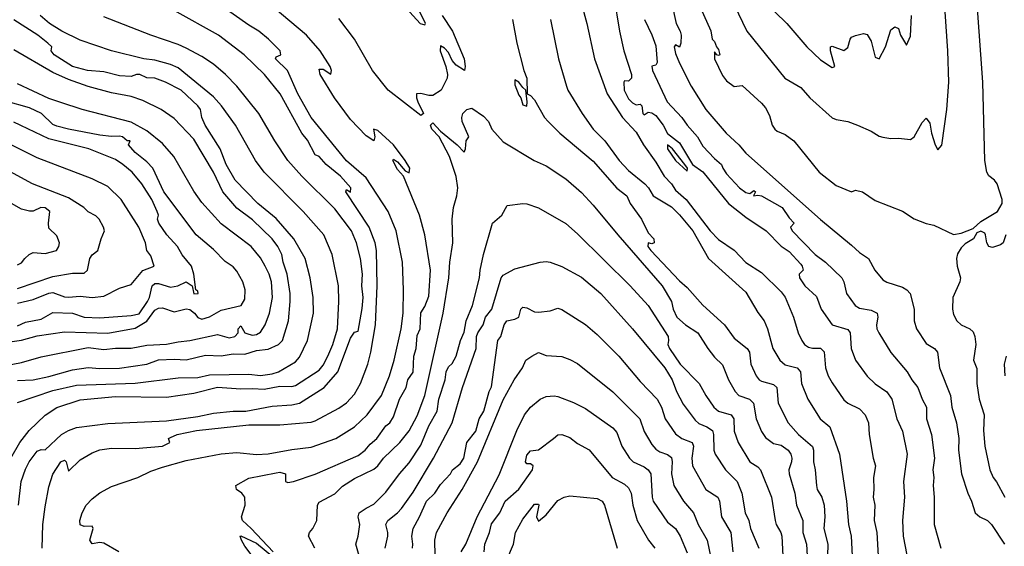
# Model space of a CAD drawing. Header units: metres. Extents: x -46681 to -43747, y -240911 to -237677.
# Tile 570 of 656: x -45898 to -45773, y -239327 to -239260. Entities that reach past the tile are written whole.
import ezdxf

# ---------------------------------------------------------------- set-up
doc = ezdxf.new("R2010")
doc.units = ezdxf.units.M
doc.layers.add('CONTOUR_INDEX', color=1, linetype='Continuous')
doc.layers.add('CONTOUR_INTER', color=3, linetype='Continuous')

msp = doc.modelspace()

# ---------------------------------------------------------------- linework, layer by layer
at = {"layer": 'CONTOUR_INDEX'}
for points, elevation in [([(-45885.68, -239328.02), (-45887.6, -239326.88), (-45888.1, -239326.81), (-45889.1, -239326.98), (-45889.4, -239326.52), (-45888.95, -239325.02), (-45889.1, -239324.73), (-45890.1, -239324.78), (-45890.6, -239324.56), (-45890.64, -239324.02), (-45890.36, -239323.02), (-45889.83, -239322.02), (-45889.1, -239321.25), (-45888.1, -239320.48), (-45886.6, -239319.67), (-45883.24, -239318.52), (-45881.6, -239317.72), (-45880.1, -239317.17), (-45877.1, -239316.35), (-45872.6, -239315.49), (-45870.6, -239315.31), (-45868.1, -239315.55), (-45866.6, -239315.48), (-45863.6, -239314.94), (-45861.1, -239314.64), (-45857.99, -239313.52), (-45855.6, -239312.02), (-45853.97, -239310.52), (-45852.14, -239308.02), (-45851.11, -239305.52), (-45850.5, -239303.52), (-45849.61, -239299.52), (-45849.38, -239297.52), (-45849.32, -239294.52), (-45849.47, -239291.02), (-45850.25, -239287.02), (-45851.29, -239284.52), (-45854.1, -239280.25), (-45856.6, -239278.06), (-45861.1, -239272.55), (-45862.84, -239269.52), (-45864.14, -239266.52), (-45865.67, -239265.02), (-45865.6, -239264.79), (-45865, -239264.52), (-45865.09, -239264.02), (-45866.55, -239262.52), (-45867.82, -239261.52), (-45869.1, -239260.74), (-45877.1, -239255.09)], 130), ([(-45811.4, -239258.52), (-45810.1, -239261.46), (-45809.92, -239262.52), (-45809.6, -239262.84), (-45809.35, -239263.52), (-45809.1, -239263.83), (-45808.92, -239264.52), (-45809.1, -239264.62), (-45809.32, -239264.52), (-45809.6, -239264.14), (-45809.63, -239265.02), (-45808.6, -239267.18), (-45808.1, -239267.84), (-45807.1, -239268.57), (-45806.1, -239268.45), (-45803.6, -239270.7), (-45803.1, -239271.31), (-45802.6, -239272.26), (-45802.25, -239273.52), (-45801.93, -239274.02), (-45801.6, -239274.28), (-45800.6, -239274.7), (-45799.5, -239275.52), (-45796.27, -239279.52), (-45794.1, -239281.2), (-45792.1, -239282.04), (-45791.6, -239281.81), (-45790.71, -239282.02), (-45789.1, -239283.11), (-45785.6, -239284.48), (-45784.1, -239285.48), (-45782.6, -239286.06), (-45781.6, -239286.27), (-45779.1, -239287.46), (-45778.1, -239287.3), (-45776.6, -239286.72), (-45775.6, -239285.8), (-45773.49, -239284.52), (-45772.9, -239283.52), (-45772.87, -239283.02), (-45773.51, -239281.02), (-45773.88, -239280.52), (-45774.6, -239279.97), (-45774.85, -239279.52), (-45775.1, -239278.02), (-45775.37, -239268.02), (-45776.06, -239258.02)], 125), ([(-45830.56, -239260.02), (-45829.52, -239265.02), (-45828.52, -239268.52), (-45828.33, -239269.02), (-45826.52, -239272.02), (-45825.1, -239274), (-45823.62, -239275.52), (-45821.77, -239278.02), (-45820.6, -239279.32), (-45818.53, -239281.02), (-45818.05, -239281.52), (-45817.43, -239282.52), (-45815.1, -239283.95), (-45814.1, -239284.98), (-45812.4, -239287.02), (-45810.37, -239290.52), (-45805.6, -239294.84), (-45804.1, -239297.43), (-45803.28, -239298.52), (-45802.83, -239299.52), (-45802.17, -239302.02), (-45801.28, -239303.52), (-45800.6, -239304.1), (-45799.06, -239304.52), (-45798.65, -239305.02), (-45798.49, -239306.52), (-45797.71, -239308.52), (-45796.12, -239311.02), (-45794.87, -239312.02), (-45793.65, -239315.52), (-45792.74, -239321.52), (-45792.5, -239324.52), (-45792.17, -239326.02), (-45792.04, -239328.52)], 130), ([(-45898.6, -239306.11), (-45896.6, -239306.02), (-45894.6, -239305.62), (-45891.6, -239304.76), (-45889.6, -239304.46), (-45888.1, -239304.6), (-45885.6, -239304.56), (-45882.1, -239304.05), (-45880.6, -239303.5), (-45878.6, -239303.38), (-45877.1, -239303.47), (-45874.6, -239302.88), (-45872.6, -239302.99), (-45871.1, -239302.73), (-45869.6, -239302.74), (-45868.1, -239302.28), (-45866.6, -239302.1), (-45865.3, -239301.52), (-45864.8, -239301.02), (-45864.03, -239298.52), (-45863.78, -239296.02), (-45863.82, -239295.02), (-45864.19, -239292.52), (-45864.69, -239291.02), (-45864.87, -239290.02), (-45865.36, -239289.02), (-45866.1, -239288.01), (-45868.6, -239285.6), (-45870.6, -239284.1), (-45872.38, -239282.02), (-45873.6, -239279.51), (-45876.1, -239275.31), (-45878.6, -239272.66), (-45880.27, -239271.52), (-45882.6, -239270.34), (-45884.1, -239269.86), (-45886.6, -239269.39), (-45889.6, -239268.57), (-45892.1, -239267.67), (-45894.1, -239266.77), (-45899.1, -239263.9)], 125), ([(-45898.6, -239294.39), (-45894.1, -239292.84), (-45891.6, -239292.4), (-45890.1, -239292.41), (-45889.68, -239292.02), (-45889.4, -239290.52), (-45889.1, -239290.08), (-45888.36, -239289.52), (-45887.95, -239288.02), (-45887.51, -239287.02), (-45887.63, -239286.52), (-45888.21, -239285.52), (-45888.6, -239285.11), (-45889.6, -239284.56), (-45890.14, -239284.02), (-45892.1, -239282.79), (-45896.69, -239281.02), (-45899.6, -239279.44)], 120), ([(-45772.4, -239287.52), (-45772.77, -239288.52), (-45773.1, -239288.81), (-45774.1, -239289.13), (-45774.6, -239289.02), (-45774.83, -239288.52), (-45774.99, -239287.52), (-45775.1, -239287.32), (-45775.6, -239287.05), (-45776.1, -239287.26), (-45776.53, -239288.02), (-45777.6, -239288.65), (-45778.1, -239289.17), (-45778.6, -239289.96), (-45778.7, -239290.52), (-45778.63, -239291.52), (-45778.19, -239293.02), (-45778.28, -239293.52), (-45779.19, -239295.52), (-45779.22, -239297.02), (-45779.1, -239297.68), (-45778.68, -239298.52), (-45778.13, -239299.02), (-45776.99, -239299.52), (-45776.6, -239299.9), (-45776.37, -239300.52), (-45776.26, -239301.52), (-45776.53, -239303.52), (-45776.1, -239304.58), (-45776.11, -239306.52), (-45775.83, -239308.52), (-45775.17, -239310.52), (-45775.25, -239312.52), (-45775.1, -239314.52), (-45774.45, -239317.52), (-45774.04, -239318.52), (-45773.6, -239319.06), (-45772.52, -239321.02)], 125), ([(-45848.17, -239327.52), (-45848.12, -239327.02), (-45848.26, -239326.02), (-45848.11, -239325.02), (-45847.27, -239323.52), (-45846.39, -239321.52), (-45845.34, -239320.52), (-45844.6, -239319.42), (-45843.33, -239318.02), (-45843.06, -239317.52), (-45842.1, -239316.78), (-45841.61, -239316.02), (-45841.24, -239314.02), (-45840.1, -239312.59), (-45839.66, -239311.02), (-45839.05, -239310.02), (-45838.37, -239307.52), (-45838.1, -239306.91), (-45837.29, -239301.02), (-45836.91, -239300.52), (-45836.48, -239299.02), (-45836.14, -239298.52), (-45835.1, -239298.28), (-45834.6, -239298.03), (-45834.34, -239297.02)], 135), ([(-45834.34, -239297.02), (-45834.1, -239296.74), (-45833.6, -239296.84), (-45832.6, -239297.37), (-45832.1, -239297.4), (-45830.6, -239297.22), (-45829.6, -239296.89), (-45829.1, -239297.06), (-45826.1, -239298.97), (-45824.6, -239300.24), (-45821.85, -239303.02), (-45819.1, -239306.24), (-45816.93, -239308.52), (-45816.37, -239309.52), (-45815.9, -239311.02), (-45814.6, -239312.95), (-45813.8, -239313.52), (-45812.45, -239314.02), (-45812.28, -239314.52), (-45812.5, -239316.02), (-45812.44, -239317.02), (-45810.71, -239320.02), (-45809.2, -239321.02), (-45808.99, -239321.52), (-45808.74, -239323.52), (-45807.53, -239325.52), (-45807.29, -239328.02)], 135)]:
    msp.add_lwpolyline(points, dxfattribs=dict(at, elevation=elevation))
at = {"layer": 'CONTOUR_INTER'}
for points, elevation in [([(-45807.1, -239258.16), (-45805.48, -239261.52), (-45800.65, -239267.52), (-45798.6, -239268.72), (-45797.43, -239270.02), (-45794.6, -239272.56), (-45794.1, -239272.8), (-45792.6, -239273.05), (-45791.34, -239273.52), (-45789.6, -239274.26), (-45788.6, -239274.9), (-45788.1, -239275.04), (-45787.1, -239275.23), (-45786.1, -239275.16), (-45784.6, -239275.36), (-45784.1, -239275.02), (-45783.1, -239273.15), (-45782.6, -239272.62), (-45782.1, -239273.26), (-45781.91, -239274.52), (-45781.44, -239276.02), (-45781.1, -239276.68), (-45780.6, -239276.05), (-45779.94, -239271.52), (-45779.71, -239268.02), (-45779.8, -239264.02), (-45780.51, -239254.02)], 124), ([(-45865.99, -239328.02), (-45868.8, -239325.02), (-45869.9, -239324.02), (-45870.01, -239323.52), (-45869.56, -239322.02), (-45869.61, -239321.02), (-45869.98, -239320.52), (-45870.64, -239320.02), (-45870.74, -239319.52), (-45869.1, -239318.59), (-45865.6, -239317.9), (-45865.1, -239317.84), (-45864.4, -239318.02), (-45864.39, -239319.02), (-45864.1, -239319.13), (-45863.38, -239319.02), (-45860.6, -239318.1), (-45855.1, -239315.68), (-45854.22, -239315.02), (-45853.6, -239314.24), (-45852.75, -239313.52), (-45851.6, -239311.89), (-45851.09, -239311.52), (-45850.6, -239310.76), (-45849.85, -239308.52), (-45848.99, -239307.02), (-45848.78, -239306.02), (-45848.1, -239305.05), (-45848.01, -239303.02), (-45847.72, -239302.02), (-45847.6, -239300.38), (-45847.19, -239299.52), (-45847.1, -239297.49), (-45846.6, -239296.65), (-45846.1, -239295.36), (-45845.86, -239292.02), (-45846.6, -239287.52), (-45847.29, -239285.02), (-45849.31, -239280.02), (-45850.1, -239279.17), (-45850.69, -239278.02), (-45850.6, -239277.87), (-45850.1, -239278.21), (-45849.1, -239279.33), (-45848.6, -239279.58), (-45848.5, -239279.02), (-45849.1, -239278.04), (-45850.6, -239276.01), (-45852.6, -239274.2), (-45853.15, -239274.02), (-45852.97, -239275.02), (-45853.1, -239275.52), (-45854.1, -239274.89), (-45856.1, -239272.78), (-45858.15, -239270.02), (-45859.98, -239267.02), (-45860.1, -239266.34), (-45859.6, -239266.36), (-45858.6, -239267), (-45858.51, -239266.52), (-45858.69, -239266.02), (-45859.99, -239264.02), (-45861.7, -239262.02), (-45867.05, -239257.52)], 131), ([(-45850.37, -239257.02), (-45847.2, -239260.52), (-45846.6, -239260.7), (-45846.5, -239260.52), (-45847.6, -239258.37)], 132), ([(-45822.47, -239257.02), (-45821.76, -239261.52), (-45821.21, -239264.02), (-45820.21, -239267.02), (-45820.22, -239267.52), (-45820.6, -239267.89), (-45821.1, -239267.85), (-45821.19, -239268.02), (-45821.13, -239269.02), (-45820.6, -239270.15), (-45820.1, -239270.64), (-45819.6, -239270.9), (-45819.1, -239270.84), (-45818.9, -239271.02), (-45818.78, -239272.02), (-45818.6, -239272.21), (-45818.1, -239271.85), (-45817.6, -239271.93), (-45817.1, -239272.29), (-45816.17, -239273.52), (-45815.6, -239274.59), (-45814.1, -239275.77), (-45812.42, -239278.52), (-45811.1, -239279.47), (-45807.81, -239283.52), (-45805.6, -239285.28), (-45803.02, -239287.02), (-45801.1, -239288.96), (-45800.1, -239289.66), (-45798.6, -239291.26), (-45798.4, -239291.52), (-45798.28, -239292.02), (-45798.8, -239292.52), (-45798.76, -239293.02), (-45798.1, -239294.02), (-45796.6, -239295.4), (-45796, -239297.02), (-45794.6, -239299.01), (-45792.6, -239299.61), (-45792.29, -239300.02), (-45792.15, -239302.02), (-45791.6, -239303.53), (-45790.1, -239305.57), (-45789.1, -239306.53), (-45787.6, -239307.55), (-45786.95, -239308.52), (-45786.35, -239311.02), (-45785.6, -239312.57), (-45785.01, -239315.52), (-45785.5, -239319.02), (-45785.36, -239321.02), (-45785.61, -239324.02), (-45785.51, -239326.02), (-45784.83, -239329.52)], 128), ([(-45895.49, -239327.52), (-45895.37, -239324.52), (-45895.1, -239322.24), (-45894.6, -239319.7), (-45894.1, -239318.07), (-45893.1, -239316.49), (-45892.6, -239316.28), (-45892.4, -239316.52), (-45892.1, -239317.71), (-45890.6, -239316.24), (-45889.1, -239315.35), (-45888.1, -239314.97), (-45886.6, -239314.77), (-45883.6, -239314.8), (-45880.12, -239314.52), (-45879.16, -239314.02), (-45879.32, -239313.52), (-45879.1, -239313.4), (-45878.23, -239313.02), (-45875.77, -239312.52), (-45869.1, -239311.77), (-45865.1, -239311.78), (-45861.1, -239311.44), (-45860.6, -239311.29), (-45857.6, -239309.65), (-45856.6, -239308.96), (-45855.6, -239307.87), (-45854.82, -239306.52), (-45853.89, -239304.02), (-45853.51, -239302.52), (-45852.89, -239299.02), (-45852.67, -239294.02), (-45852.79, -239289.52), (-45852.95, -239288.52), (-45853.7, -239286.52), (-45856.68, -239282.02), (-45856.6, -239281.73), (-45856.1, -239282.08), (-45856.05, -239281.52), (-45857.39, -239280.02), (-45859.22, -239278.52), (-45860.1, -239277.53), (-45860.6, -239277.3), (-45861.6, -239275.44), (-45862.32, -239274.52), (-45865.09, -239269.52), (-45867.08, -239267.02), (-45869.69, -239264.52), (-45872.97, -239262.02), (-45878.6, -239258.86)], 129), ([(-45826.58, -239258.02), (-45825.9, -239260.52), (-45824.92, -239265.02), (-45823.31, -239269.52), (-45821.36, -239272.52), (-45819.6, -239274.4), (-45818.7, -239276.02), (-45817.1, -239278.22), (-45816.03, -239280.02), (-45815.12, -239281.02), (-45814.6, -239281.8), (-45813.23, -239283.02), (-45810.18, -239287.02), (-45809.1, -239288.1), (-45807.1, -239289.46), (-45805.6, -239291.04), (-45803.6, -239292.31), (-45801.1, -239294.79), (-45800.6, -239295.46), (-45799.52, -239298.02), (-45798.94, -239300.02), (-45798.46, -239301.02), (-45798.11, -239301.52), (-45797.6, -239301.86), (-45797.1, -239301.99), (-45796.1, -239302.01), (-45795.6, -239302.44), (-45795.43, -239304.52), (-45795.1, -239305.52), (-45794.6, -239306.41), (-45793.1, -239308.58), (-45792.6, -239309.02), (-45791.1, -239309.74), (-45790.38, -239310.52), (-45789.96, -239311.52), (-45789.87, -239313.02), (-45789.37, -239316.02), (-45789.07, -239317.02), (-45789.31, -239318.52), (-45789.26, -239320.02), (-45789.37, -239321.02), (-45789.14, -239322.02), (-45789.23, -239324.02), (-45788.89, -239325.52), (-45788.53, -239331.52)], 129), ([(-45815.05, -239258.02), (-45814.5, -239260.52), (-45814.02, -239261.52), (-45813.89, -239262.02), (-45813.91, -239263.02), (-45814.1, -239263.55), (-45814.6, -239263.23), (-45814.77, -239263.52), (-45814.6, -239264.34), (-45814.1, -239265.59), (-45812.61, -239268.52), (-45810.74, -239271.52), (-45808.14, -239274.52), (-45806.52, -239276.02), (-45805.6, -239277.1), (-45796.1, -239285.54), (-45792.1, -239288.82), (-45791.1, -239289.78), (-45789.95, -239290.52), (-45789.15, -239292.02), (-45788.1, -239293.25), (-45787.6, -239293.58), (-45785.6, -239294.2), (-45785.06, -239294.52), (-45784.62, -239295.02), (-45784.14, -239297.02), (-45784.1, -239298.52), (-45783.84, -239299.52), (-45782.6, -239301.39), (-45781.53, -239302.02), (-45781.14, -239302.52), (-45780.89, -239304.52), (-45779.46, -239308.02), (-45779.31, -239309.52), (-45778.7, -239311.52), (-45778.41, -239313.52), (-45778.45, -239315.02), (-45778.06, -239318.02), (-45777.28, -239320.52), (-45776.81, -239321.52), (-45776.33, -239323.02), (-45775.75, -239323.52), (-45774.75, -239324.02), (-45774.23, -239324.52), (-45772.57, -239327.02)], 126), ([(-45899.46, -239316.02), (-45898.32, -239314.02), (-45897.11, -239312.52), (-45895.1, -239310.55), (-45893.6, -239309.57), (-45890.6, -239308.6), (-45886.1, -239308.16), (-45879.6, -239308.26), (-45876.1, -239307.74), (-45873.1, -239306.99), (-45870.1, -239307.2), (-45868.6, -239307.12), (-45867.1, -239307.24), (-45865.1, -239306.83), (-45863.6, -239306.87), (-45863.1, -239306.74), (-45860.1, -239304.79), (-45859.6, -239304.15), (-45858.98, -239303.02), (-45858.36, -239301.52), (-45857.75, -239299.52), (-45857.57, -239296.02), (-45857.62, -239294.02), (-45858.45, -239290.02), (-45859.5, -239287.52), (-45862.12, -239284.52), (-45867.1, -239279.52), (-45868.22, -239278.02), (-45870.79, -239273.52), (-45872.57, -239271.02), (-45873.6, -239269.87), (-45878.1, -239266.18), (-45879.1, -239265.78), (-45881.1, -239265.22), (-45882.48, -239265.02), (-45886.61, -239264.02), (-45890.6, -239262.66), (-45892.96, -239261.52), (-45894.55, -239260.52), (-45895.74, -239259.52)], 127), ([(-45898.6, -239308.95), (-45894.1, -239307.38), (-45891.1, -239306.7), (-45883.6, -239306.45), (-45878.1, -239305.79), (-45875.6, -239305.75), (-45874.1, -239305.4), (-45869.1, -239305.32), (-45867.6, -239305.46), (-45866.1, -239305.28), (-45865.28, -239305.02), (-45863.1, -239303.73), (-45862.6, -239303.16), (-45861.57, -239301.02), (-45860.8, -239297.52), (-45860.86, -239295.52), (-45861.24, -239293.02), (-45861.89, -239290.52), (-45863.33, -239288.02), (-45865.6, -239285.45), (-45867.93, -239283.52), (-45870.82, -239280.52), (-45871.97, -239278.52), (-45872.72, -239276.52), (-45874.67, -239273.52), (-45875.06, -239272.52), (-45875.26, -239271.52), (-45875.58, -239271.02), (-45877.7, -239269.02), (-45879.71, -239268.02), (-45881.08, -239267.52), (-45882.1, -239267.46), (-45883.01, -239267.02), (-45883.42, -239267.02), (-45884.1, -239267.31), (-45885.6, -239267.19), (-45887.6, -239266.7), (-45889.68, -239266.52), (-45891.6, -239266.01), (-45893.93, -239264.52), (-45894.34, -239264.02), (-45894.25, -239263.52), (-45894.74, -239263.02), (-45896.04, -239262.02), (-45899.1, -239260.06)], 126), ([(-45898.47, -239322.02), (-45898.14, -239319.02), (-45897.6, -239317.44), (-45897.13, -239316.52), (-45896.1, -239315.14), (-45895.6, -239314.92), (-45895.1, -239314.98), (-45893, -239313.02), (-45892.1, -239312.49), (-45891.1, -239312.12), (-45887.1, -239311.59), (-45879.6, -239311.26), (-45875.6, -239310.71), (-45873.6, -239310.31), (-45871.1, -239310.04), (-45869.47, -239310.02), (-45866.1, -239309.39), (-45863.6, -239309.24), (-45862.6, -239309.03), (-45859.46, -239307.02), (-45857.7, -239305.02), (-45856.1, -239300.7), (-45855.6, -239299.95), (-45855.1, -239299.82), (-45854.6, -239296.91), (-45854.5, -239295.52), (-45854.65, -239294.02), (-45854.55, -239292.52), (-45854.81, -239290.52), (-45855.31, -239288.52), (-45855.96, -239287.02), (-45858.1, -239284.21), (-45862.33, -239280.02), (-45864.09, -239278.02), (-45865.76, -239275.52), (-45867.81, -239272.02), (-45870.61, -239268.52), (-45872.06, -239267.02), (-45873.6, -239265.7), (-45875.1, -239264.72), (-45877.1, -239263.67), (-45878.1, -239263.2), (-45881.6, -239262.02), (-45887.6, -239259.66)], 128), ([(-45844.41, -239259.52), (-45843.07, -239261.52), (-45841.6, -239265.02), (-45841.44, -239266.02), (-45841.54, -239266.52), (-45842.6, -239265.86), (-45843.1, -239265.24), (-45843.6, -239264.22), (-45844.1, -239263.67), (-45844.6, -239263.39), (-45844.64, -239264.02), (-45843.94, -239266.02), (-45843.72, -239267.02), (-45843.76, -239267.52), (-45844.54, -239269.02), (-45845.6, -239269.72), (-45846.1, -239269.73), (-45847.1, -239269.45), (-45847.65, -239269.52), (-45847.67, -239270.02), (-45847.51, -239270.52), (-45846.76, -239272.02), (-45847.1, -239272.26), (-45851.28, -239269.02), (-45853.29, -239266.52), (-45855.58, -239262.52), (-45857.6, -239259.88)], 132), ([(-45835.4, -239260.02), (-45834.87, -239263.02), (-45833.97, -239266.52), (-45833.59, -239267.52), (-45833.54, -239269.52), (-45833.1, -239269.74), (-45832.6, -239270.29), (-45831.32, -239272.52), (-45830.85, -239273.02), (-45829.38, -239274.52), (-45825.1, -239278.1), (-45822.1, -239281.55), (-45820.81, -239282.52), (-45820.4, -239283.52), (-45818.92, -239285.52), (-45818.1, -239287.26), (-45817.36, -239288.02), (-45817.31, -239288.52), (-45817.6, -239288.65), (-45818.1, -239288.54), (-45818.13, -239289.02), (-45817.74, -239289.52), (-45814.1, -239293.41), (-45813.1, -239294.24), (-45811.1, -239296.49), (-45808.33, -239299.02), (-45807.1, -239300.71), (-45805.44, -239302.02), (-45805.16, -239302.52), (-45804.96, -239304.02), (-45804.28, -239305.52), (-45803.93, -239306.02), (-45803.6, -239306.22), (-45802.1, -239306.63), (-45801.67, -239307.02), (-45801.48, -239309.02), (-45800.19, -239311.52), (-45798.87, -239313.02), (-45797.1, -239314.54), (-45796.96, -239315.02), (-45796.97, -239316.52), (-45796.74, -239317.52), (-45796.61, -239319.52), (-45796.49, -239320.02), (-45795.9, -239321.02), (-45795.63, -239322.02), (-45795.51, -239323.52), (-45795.67, -239325.02), (-45795.14, -239327.02), (-45795.2, -239328.52)], 131), ([(-45818.56, -239260.02), (-45817.6, -239261.98), (-45817.1, -239263.39), (-45816.92, -239265.52), (-45817.1, -239265.86), (-45817.6, -239265.96), (-45817.54, -239266.52), (-45815.67, -239270.52), (-45813.77, -239272.52), (-45813.12, -239273.52), (-45811.8, -239275.02), (-45811.1, -239276.2), (-45809.6, -239277.78), (-45808.71, -239278.52), (-45808.55, -239279.02), (-45808.1, -239279.72), (-45806.44, -239281.52), (-45805.6, -239282.1), (-45805.1, -239282.24), (-45804.6, -239281.85), (-45804.39, -239282.02), (-45804.65, -239282.52), (-45804.1, -239282.44), (-45803.6, -239282.52), (-45800.96, -239284.02), (-45800.1, -239285.34), (-45799.44, -239286.02), (-45799.89, -239286.52), (-45799.7, -239287.02), (-45796.74, -239290.02), (-45795.43, -239291.02), (-45793.37, -239293.02), (-45793.11, -239293.52), (-45792.75, -239295.02), (-45791.67, -239296.52), (-45791.1, -239296.88), (-45789.6, -239297.13), (-45788.84, -239297.52), (-45788.75, -239298.02), (-45788.92, -239299.02), (-45788.87, -239299.52), (-45788.64, -239300.02), (-45787.1, -239302.54), (-45785, -239305.02), (-45784.43, -239306.02), (-45783.66, -239307.02), (-45783.1, -239308.52), (-45782.54, -239309.52), (-45782.56, -239311.02), (-45781.91, -239313.02), (-45781.54, -239316.02), (-45781.74, -239317.52), (-45781.6, -239318.52), (-45781.69, -239319.52), (-45781.56, -239321.02), (-45781.55, -239324.52), (-45780.73, -239327.52)], 127), ([(-45801.9, -239259.02), (-45800.38, -239260.52), (-45797.83, -239263.52), (-45796.1, -239265.16), (-45794.6, -239266.14), (-45794.25, -239266.02), (-45794.81, -239264.02), (-45794.81, -239263.52), (-45794.6, -239263.4), (-45793.1, -239263.99), (-45792.6, -239263.57), (-45792.31, -239262.52), (-45792.1, -239262.29), (-45791.6, -239262.07), (-45790.6, -239261.81), (-45790.1, -239261.93), (-45789.6, -239262.8), (-45789.1, -239264.82), (-45788.6, -239265.05), (-45787.78, -239263.52), (-45787.1, -239261.34), (-45786.6, -239260.93), (-45786.1, -239261.18), (-45785.85, -239262.02), (-45785.1, -239263.29), (-45784.6, -239262.16), (-45784.47, -239259.52)], 123), ([(-45835.1, -239267.71), (-45835.1, -239268.37), (-45834.6, -239269.68), (-45834.33, -239270.02), (-45834.1, -239270.91), (-45833.6, -239271.07), (-45833.54, -239270.52), (-45833.7, -239269.02), (-45834.1, -239268.71), (-45834.6, -239268), (-45835.1, -239267.71)], 131), ([(-45900.1, -239304.2), (-45898.1, -239303.82), (-45895.6, -239303.1), (-45889.6, -239301.91), (-45887.6, -239302.15), (-45886.1, -239302.01), (-45884.1, -239302.01), (-45882.1, -239301.59), (-45879.6, -239301.5), (-45878.1, -239301.18), (-45876.6, -239301.03), (-45873.1, -239300.24), (-45871.6, -239300.67), (-45870.88, -239300.52), (-45870.42, -239300.02), (-45870.46, -239299.52), (-45870.1, -239299.13), (-45869.58, -239300.02), (-45869.1, -239300.21), (-45868.6, -239300.33), (-45868.1, -239300.26), (-45867.6, -239299.95), (-45867, -239299.02), (-45866.43, -239297.52), (-45866.04, -239295.52), (-45866.2, -239293.52), (-45866.5, -239292.52), (-45866.99, -239291.52), (-45867.6, -239290.44), (-45868.78, -239289.02), (-45872.6, -239286.09), (-45875.1, -239283.38), (-45876.1, -239281.92), (-45878.65, -239277.52), (-45880.1, -239275.84), (-45882.1, -239274.22), (-45884.1, -239273.11), (-45890.37, -239271.52), (-45893.1, -239270.62), (-45894.6, -239270.09), (-45898.6, -239268.21)], 124), ([(-45899.6, -239301.18), (-45898.1, -239300.98), (-45896.1, -239300.43), (-45892.6, -239299.91), (-45887.1, -239300.06), (-45883.6, -239299.42), (-45882.1, -239298.54), (-45881.1, -239297.14), (-45880.6, -239296.88), (-45880.1, -239296.83), (-45878.6, -239297.33), (-45877.1, -239296.96), (-45876.6, -239297.06), (-45876, -239297.52), (-45875.6, -239298.08), (-45875.1, -239298.28), (-45874.1, -239297.97), (-45872.6, -239297.12), (-45870.04, -239296.52), (-45869.6, -239295.74), (-45869.56, -239294.52), (-45869.85, -239293.52), (-45870.6, -239292.14), (-45871.1, -239291.61), (-45872.1, -239290.93), (-45873.6, -239289.38), (-45875.79, -239287.52), (-45879.95, -239282.02), (-45881.35, -239279.02), (-45882.1, -239278.19), (-45883.58, -239277.02), (-45884.46, -239276.02), (-45884.24, -239275.52), (-45884.6, -239275.51), (-45885.21, -239275.02), (-45885.6, -239274.93), (-45886.6, -239274.97), (-45888.1, -239274.79), (-45892.1, -239274.04), (-45893.6, -239273.62), (-45894.1, -239273.41), (-45895.54, -239272.02), (-45897.1, -239271.31), (-45900.1, -239270.44)], 123), ([(-45860.64, -239327.52), (-45861.45, -239326.02), (-45861.35, -239325.52), (-45860.9, -239325.02), (-45860.41, -239324.02), (-45860.33, -239322.02), (-45860.1, -239321.66), (-45858.1, -239320.6), (-45857.1, -239319.63), (-45855.6, -239318.65), (-45853.1, -239317.44), (-45852.61, -239317.02), (-45851.9, -239316.02), (-45849.81, -239314.02), (-45848.6, -239312.56), (-45847.6, -239310.63), (-45846.6, -239308.02), (-45844.28, -239297.52), (-45843.55, -239293.02), (-45843.43, -239291.02), (-45843.05, -239288.52), (-45843.12, -239285.52), (-45842.94, -239284.02), (-45842.5, -239282.52), (-45842.37, -239281.52), (-45842.6, -239280.06), (-45843.45, -239277.52), (-45844.78, -239275.02), (-45845.7, -239274.02), (-45845.87, -239273.52), (-45845.6, -239273.23), (-45844.6, -239274.29), (-45842.48, -239276.02), (-45841.6, -239276.95), (-45841.4, -239276.52), (-45841.31, -239275.52), (-45840.99, -239275.02), (-45841.85, -239273.02), (-45841.9, -239272.52), (-45841.77, -239272.02), (-45841.22, -239271.52)], 132), ([(-45841.22, -239271.52), (-45840.6, -239271.32), (-45839.1, -239272.38), (-45838.46, -239273.02), (-45838.04, -239274.02), (-45836.6, -239275.64), (-45832.64, -239278.02), (-45831.1, -239278.7), (-45828.6, -239280.38), (-45826.6, -239282.13), (-45825.1, -239283.73), (-45821.96, -239287.52), (-45816.28, -239294.02), (-45815.11, -239296.02), (-45814.91, -239297.02), (-45814.44, -239298.02), (-45813.33, -239299.02), (-45811.73, -239300.02), (-45810.48, -239302.02), (-45809.6, -239303.14), (-45808.6, -239304.1), (-45807.84, -239306.02), (-45806.98, -239307.52), (-45806.51, -239308.02), (-45805.15, -239308.52), (-45804.64, -239309.02), (-45804.31, -239311.02), (-45803.6, -239312.63), (-45803.1, -239313.38), (-45802.1, -239314.16), (-45801.1, -239314.36), (-45800.2, -239315.02), (-45799.88, -239315.52), (-45799.76, -239316.02), (-45799.79, -239316.52), (-45800.12, -239317.52), (-45800.1, -239318.02), (-45799.35, -239320.52), (-45799.14, -239322.02), (-45798.34, -239324.02), (-45798.34, -239325.52), (-45797.88, -239327.02), (-45797.45, -239334.52)], 132), ([(-45898.6, -239299.15), (-45897.6, -239298.66), (-45895.6, -239298.28), (-45894.1, -239297.45), (-45891.6, -239297.5), (-45890.1, -239298.02), (-45888.1, -239298.12), (-45884.1, -239297.83), (-45883.1, -239297.61), (-45882.02, -239296.02), (-45881.77, -239295.52), (-45881.44, -239294.02), (-45881.1, -239293.75), (-45880.6, -239293.71), (-45879.1, -239294.2), (-45878.13, -239294.02), (-45877.1, -239293.53), (-45876.3, -239294.02), (-45876.1, -239295.06), (-45875.55, -239295.02), (-45875.6, -239294.71), (-45875.85, -239294.52), (-45876.09, -239292.52), (-45876.42, -239291.52), (-45877.6, -239290.06), (-45878.18, -239289.02), (-45879.55, -239287.52), (-45880.56, -239286.02), (-45880.73, -239285.52), (-45880.6, -239285.01), (-45880.77, -239284.52), (-45881.48, -239283.02), (-45882.76, -239281.02), (-45883.98, -239279.52), (-45885.17, -239278.52), (-45886.1, -239277.9), (-45889.52, -239276.52), (-45894.6, -239275.24), (-45899.1, -239273.14)], 122), ([(-45898.6, -239296.25), (-45896.6, -239295.78), (-45894.6, -239294.96), (-45894.1, -239294.86), (-45892.6, -239295.42), (-45892.1, -239295.46), (-45890.6, -239295.37), (-45889.1, -239295.53), (-45887.6, -239295.34), (-45885.6, -239294.31), (-45884.1, -239293.84), (-45882.6, -239292.06), (-45881.17, -239291.52), (-45881.6, -239290.18), (-45882.12, -239289.52), (-45882.29, -239288.52), (-45883.13, -239286.52), (-45885.4, -239283.02), (-45887.1, -239281.33), (-45889.1, -239280.37), (-45896.1, -239277.68), (-45900.1, -239275.7)], 121), ([(-45815.6, -239276.02), (-45815.61, -239276.52), (-45814.6, -239278.04), (-45813.1, -239279.39), (-45813.06, -239279.02), (-45813.4, -239278.52), (-45814.96, -239276.52), (-45815.6, -239276.02)], 128), ([(-45898.6, -239291.34), (-45898.1, -239291.1), (-45897.7, -239290.52), (-45897.12, -239290.02), (-45896.6, -239289.79), (-45895.1, -239289.89), (-45893.65, -239289.52), (-45893.33, -239289.02), (-45893.27, -239288.52), (-45893.6, -239287.64), (-45894.6, -239286.67), (-45894.68, -239286.02), (-45894.49, -239284.52), (-45895.1, -239284.05), (-45895.63, -239284.02), (-45896.6, -239284.51), (-45897.1, -239284.51), (-45898.1, -239284.25), (-45899.4, -239283.52)], 119), ([(-45855, -239328.52), (-45855.4, -239327.02), (-45855.1, -239326.02), (-45854.89, -239324.52), (-45855.11, -239323.52), (-45854.98, -239323.02), (-45854.1, -239322.41), (-45853.1, -239321.92), (-45851.6, -239320.4), (-45849.83, -239318.02), (-45848.6, -239316.63), (-45847.1, -239314.36), (-45846.1, -239311.89), (-45845.04, -239310.02), (-45844.8, -239308.52), (-45844.01, -239306.02), (-45843.9, -239305.02), (-45843.6, -239304.36), (-45843.1, -239303.93), (-45842.6, -239303.02), (-45842.05, -239301.02), (-45841.6, -239299.96), (-45841.31, -239298.52), (-45840.52, -239296.52), (-45839.61, -239293.02), (-45839.53, -239292.02), (-45839.1, -239290.02), (-45837.95, -239286.02), (-45836.79, -239285.02), (-45836.1, -239283.79), (-45834.1, -239283.52)], 133), ([(-45834.1, -239283.52), (-45833.6, -239283.54), (-45832.1, -239284.06), (-45828.6, -239286.06), (-45827.1, -239287.37), (-45820.4, -239294.02), (-45818.09, -239296.52), (-45815.54, -239300.52), (-45815.47, -239301.02), (-45815.58, -239301.52), (-45815.36, -239302.02), (-45813.99, -239304.02), (-45811.57, -239306.52), (-45810.74, -239308.02), (-45809.71, -239309.52), (-45809.1, -239310.05), (-45807.49, -239310.52), (-45807.16, -239311.02), (-45807.1, -239312.6), (-45806.59, -239314.02), (-45805.1, -239316.52), (-45804.1, -239317.16), (-45803.76, -239317.52), (-45802.34, -239321.02), (-45801.86, -239324.02), (-45801.72, -239324.52), (-45801.14, -239325.52), (-45801.01, -239326.02), (-45800.89, -239328.52)], 133), ([(-45851.65, -239327.52), (-45851.33, -239326.02), (-45851.32, -239325.52), (-45851.6, -239324.51), (-45851.34, -239324.02), (-45850.1, -239323.03), (-45849.6, -239322.46), (-45848.1, -239320.37), (-45845.51, -239316.02), (-45843.11, -239311.52), (-45841.78, -239307.02), (-45840.03, -239302.02), (-45840.02, -239300.52), (-45839.85, -239300.02), (-45839.17, -239299.02), (-45838.84, -239298.02), (-45838.07, -239297.02), (-45836.87, -239293.02), (-45836.6, -239292.67), (-45835.1, -239291.84), (-45831.88, -239291.02)], 134), ([(-45831.88, -239291.02), (-45831.1, -239290.92), (-45830.6, -239291.01), (-45829.1, -239291.54), (-45826.6, -239292.93), (-45824.14, -239295.02), (-45820.1, -239299.51), (-45815.95, -239304.52), (-45815.03, -239306.02), (-45814.47, -239307.52), (-45813.6, -239309.13), (-45812.1, -239311.17), (-45811.6, -239311.63), (-45810.6, -239312.03), (-45809.89, -239312.52), (-45809.75, -239313.02), (-45809.68, -239315.02), (-45809.54, -239315.52), (-45808.23, -239317.52), (-45806.74, -239319.02), (-45806.12, -239320.52), (-45805.68, -239323.02), (-45805.24, -239324.02), (-45805.01, -239325.02), (-45803.94, -239327.52)], 134), ([(-45832.95, -239303.02), (-45832.1, -239302.55), (-45831.1, -239302.91), (-45829.1, -239303.06), (-45828.1, -239303.42), (-45827.1, -239303.96), (-45822.6, -239307.58), (-45819.15, -239311.02), (-45818.6, -239312.62), (-45817.6, -239314.29), (-45817.1, -239314.87), (-45816.6, -239315.23), (-45815.6, -239315.58), (-45815.1, -239315.95), (-45815, -239316.52), (-45815.1, -239318.02), (-45814.79, -239319.52), (-45813.57, -239321.52), (-45812.31, -239323.02), (-45811.68, -239324.52), (-45810.55, -239326.52), (-45810.1, -239328.78)], 136), ([(-45845.27, -239328.52), (-45845.34, -239326.52), (-45845.1, -239325.52), (-45843.77, -239323.02), (-45841.84, -239320.02), (-45839.88, -239316.52), (-45836.6, -239308.57), (-45835.2, -239306.02), (-45834.13, -239304.52), (-45833.72, -239303.52), (-45832.95, -239303.02)], 136), ([(-45772.35, -239303.02), (-45772.62, -239304.02), (-45772.52, -239305.52)], 124), ([(-45841.96, -239328.02), (-45841.39, -239327.02), (-45839.92, -239323.52), (-45837.1, -239318.16), (-45834.86, -239312.52), (-45833.89, -239310.52), (-45833.13, -239309.52), (-45831.87, -239308.52)], 137), ([(-45831.87, -239308.52), (-45831.1, -239308.18), (-45830.1, -239308.08), (-45829.6, -239308.16), (-45827.6, -239308.92), (-45826.1, -239309.69), (-45822.6, -239312.16), (-45822.1, -239312.74), (-45821.43, -239314.52), (-45820.47, -239316.02), (-45819.99, -239316.52), (-45818.6, -239317.15), (-45818.08, -239317.52), (-45817.75, -239318.02), (-45817.58, -239321.02), (-45817.44, -239321.52), (-45815.6, -239324.2), (-45814.6, -239325.02), (-45814.01, -239326.02), (-45813.1, -239328.12)], 137), ([(-45839.01, -239328.02), (-45838.96, -239327.02), (-45838.36, -239325.52), (-45838.1, -239324.43), (-45837.03, -239323.02), (-45836.35, -239321.52), (-45834.6, -239320), (-45832.87, -239317.52), (-45832.75, -239317.02), (-45833.1, -239316.75), (-45833.6, -239316.77), (-45833.76, -239316.52), (-45833.6, -239315.64), (-45833.1, -239315.12), (-45832.1, -239314.98), (-45830.19, -239313.52)], 138), ([(-45830.19, -239313.52), (-45829.6, -239313.06), (-45829.1, -239313.03), (-45828.1, -239313.41), (-45827.1, -239314.15), (-45825.6, -239314.97), (-45822.68, -239318.52), (-45821.1, -239319.36), (-45820.6, -239319.82), (-45820.27, -239320.52), (-45820.06, -239322.02), (-45819.51, -239324.02), (-45818.05, -239326.52), (-45817.22, -239327.52)], 138), ([(-45836.15, -239329.02), (-45835.28, -239327.02), (-45835.01, -239325.52), (-45834.1, -239323.84), (-45832.6, -239321.93), (-45832.1, -239321.9), (-45832.06, -239322.02), (-45832.33, -239323.52), (-45832.1, -239324.09), (-45831.1, -239323.29), (-45829.6, -239321.43), (-45828.83, -239321.02)], 139), ([(-45828.83, -239321.02), (-45828.1, -239320.85), (-45824.6, -239321.18), (-45823.96, -239321.52), (-45823.67, -239322.02), (-45822.05, -239327.52)], 139), ([(-45868.64, -239328.52), (-45869.6, -239327.28), (-45870.01, -239326.52), (-45870.18, -239326.02), (-45870.1, -239325.95), (-45868.1, -239326.89), (-45866.13, -239328.52)], 131)]:
    msp.add_lwpolyline(points, dxfattribs=dict(at, elevation=elevation))

doc.saveas('drawing.dxf')
